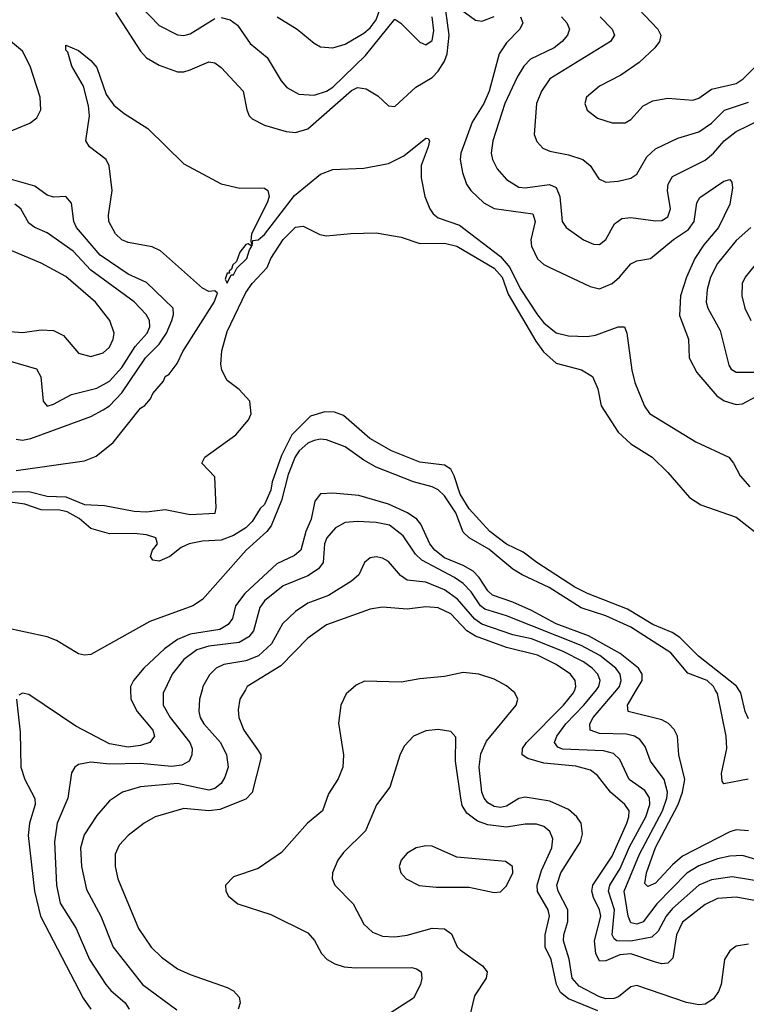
# Model space of a CAD drawing. Header units: inches. Extents: x 1308407 to 1441228, y 959628 to 1036311.
# Tile 587 of 656: x 1395741 to 1398083, y 998986 to 1002160. Entities that reach past the tile are written whole.
import ezdxf

# ---------------------------------------------------------------- set-up
doc = ezdxf.new("R2010")
doc.units = ezdxf.units.IN
doc.header["$MEASUREMENT"] = 0
doc.layers.add('B3090', color=7, linetype='Continuous')
doc.layers.add('B3999', color=7, linetype='Continuous')

msp = doc.modelspace()

# ---------------------------------------------------------------- linework, layer by layer
at = {"layer": 'B3090', "color": 5}
for points, elevation in [([(1396570.2, 1002170), (1396635.3, 1002130), (1396690, 1002084.7), (1396710, 1002073.2), (1396750, 1002069.3), (1396790, 1002081.7), (1396850, 1002117.3), (1396870, 1002134), (1396890, 1002160.1), (1396964.4, 1002370)], 2660), ([(1396050, 1002183.5), (1396130, 1002059.3), (1396150, 1002037.6), (1396190, 1002014), (1396250, 1001992.2), (1396270, 1001992.1), (1396290, 1001998.5), (1396350, 1002024.8), (1396370, 1002021.3), (1396390, 1002006), (1396461.4, 1001930), (1396472.7, 1001870), (1396480.7, 1001850), (1396490, 1001840.7), (1396530, 1001820.5), (1396600.1, 1001800.1), (1396630, 1001796.8), (1396670, 1001808), (1396810, 1001931.5), (1396830, 1001941.8), (1396857.4, 1001937.4), (1396894.7, 1001914.7), (1396930, 1001882.6), (1396950, 1001880.9), (1397017.7, 1001942.3), (1397070, 1001974.4), (1397090, 1001993.9), (1397110, 1002026.3), (1397118.7, 1002050), (1397125.3, 1002110), (1397114.5, 1002190)], 2620), ([(1396130, 1002203.9), (1396190, 1002141.4), (1396250, 1002112), (1396270, 1002109.5), (1396290, 1002114.8), (1396370, 1002163.6)], 2640), ([(1397150, 1002203.1), (1397210, 1002158.5), (1397230, 1002155.4), (1397269.6, 1002170.4)], 2620), ([(1397735.6, 1002195.6), (1397797.5, 1002130), (1397807.7, 1002110), (1397802.7, 1002090), (1397787.7, 1002070), (1397737.5, 1002022.5), (1397678.1, 1001981.9), (1397610, 1001946), (1397567.2, 1001910), (1397562.4, 1001890), (1397570, 1001868.8), (1397602.7, 1001842.7), (1397650, 1001827.2), (1397692, 1001828), (1397710, 1001838.5), (1397750, 1001882.5), (1397781.3, 1001898.7), (1397830, 1001907.8), (1397910, 1001900.5), (1397930, 1001907.1), (1397970, 1001935.9), (1398050, 1001955), (1398072.7, 1001970), (1398141.7, 1002038.3)], 2680), ([(1396390, 1002167.8), (1396419.5, 1002159.5), (1396442.7, 1002142.7), (1396484, 1002084), (1396538.9, 1002038.9), (1396583.3, 1001963.3), (1396601.5, 1001941.5), (1396640.4, 1001920.4), (1396690, 1001917.4), (1396730, 1001929.7), (1396750, 1001943.1), (1396855.4, 1002044.6), (1396950, 1002162.2), (1396969.4, 1002149.4), (1397030, 1002088.1), (1397050, 1002079.7), (1397070, 1002093.1), (1397075.6, 1002124.4), (1397070.2, 1002169.8)], 2640), ([(1397355, 1002170), (1397362, 1002150), (1397353.2, 1002130), (1397310, 1002085.2), (1397286.7, 1002050), (1397254.3, 1001930), (1397236.4, 1001890), (1397198.9, 1001830), (1397162.2, 1001730), (1397160.3, 1001710), (1397167.5, 1001667.5), (1397180.4, 1001630), (1397194.4, 1001610), (1397236.4, 1001570), (1397270, 1001551.5), (1397394.6, 1001534.6), (1397402.3, 1001510), (1397388.6, 1001450), (1397390.1, 1001430.1), (1397410, 1001389.4), (1397430, 1001371.5), (1397450, 1001361), (1397579.9, 1001299.9), (1397610, 1001292.6), (1397650.9, 1001310), (1397674.3, 1001330), (1397710, 1001373.5), (1397730, 1001382.6), (1397773.6, 1001390), (1397848.1, 1001451.9), (1397896.6, 1001483.4), (1397914.8, 1001510), (1397923.2, 1001570), (1397932.7, 1001587.3), (1398010, 1001639.4), (1398030, 1001644.6), (1398036.5, 1001636.5), (1398038.6, 1001618.6), (1398030, 1001565.4), (1397993.6, 1001490), (1397945.8, 1001434.2), (1397917.1, 1001390), (1397890.1, 1001330.1), (1397871.1, 1001270), (1397866.9, 1001206.9), (1397896.2, 1001130), (1397898.3, 1001070), (1397922.8, 1001022.8), (1397987.6, 1000947.6), (1398011.4, 1000931.4), (1398050, 1000919.6), (1398070, 1000922.1), (1398114.1, 1000945.9)], 2620), ([(1397486.7, 1002170), (1397504.1, 1002150), (1397512.8, 1002130), (1397506.6, 1002110), (1397489.4, 1002090), (1397463.2, 1002070), (1397387.5, 1002032.6), (1397365.2, 1002010), (1397344.6, 1001975.4), (1397304, 1001890), (1397265.8, 1001770), (1397260.4, 1001730), (1397264.5, 1001710), (1397279.9, 1001679.9), (1397310, 1001644.7), (1397350, 1001620.8), (1397370, 1001618.1), (1397448.5, 1001628.5), (1397470, 1001618.9), (1397481.3, 1001590), (1397489.5, 1001510), (1397502.2, 1001490), (1397557.6, 1001450), (1397590, 1001436.9), (1397610, 1001435.8), (1397630, 1001452), (1397657.8, 1001502.2), (1397681.2, 1001518.8), (1397710, 1001522.8), (1397790, 1001511.6), (1397810, 1001513.2), (1397830, 1001524.6), (1397838.6, 1001550), (1397828.5, 1001610), (1397830.4, 1001629.6), (1397845, 1001655), (1397950, 1001706.9), (1397977.1, 1001730), (1398011.7, 1001770), (1398050, 1001800.1), (1398130, 1001838.4)], 2640), ([(1397611.5, 1002170), (1397650.9, 1002130), (1397657.4, 1002110), (1397644.5, 1002090), (1397450, 1001969.8), (1397422.6, 1001930), (1397406.7, 1001890), (1397399.3, 1001790), (1397407.5, 1001767.5), (1397426.5, 1001746.5), (1397450, 1001736), (1397510, 1001725), (1397555.3, 1001710), (1397579.7, 1001690), (1397607.2, 1001647.2), (1397630, 1001636.3), (1397670, 1001639.2), (1397710.9, 1001649.1), (1397730, 1001662), (1397762.4, 1001717.6), (1397790, 1001743.6), (1397862.2, 1001777.8), (1397930, 1001799.1), (1397970, 1001826.6), (1398011.9, 1001868.1), (1398090, 1001894.1)], 2660), ([(1395690, 1001792.7), (1395773.4, 1001826.6), (1395795.8, 1001844.2), (1395808.8, 1001870), (1395807.2, 1001910), (1395774.9, 1002010), (1395750, 1002058.5), (1395711.1, 1002091.1)], 2620), ([(1395730, 1000706.3), (1395950, 1000737.9), (1395987.2, 1000752.8), (1396042.5, 1000797.5), (1396130, 1000907.6), (1396143.8, 1000916.2), (1396162.2, 1000937.8), (1396170, 1000955.4), (1396204.7, 1000995.3), (1396210, 1001010.2), (1396222.2, 1001017.8), (1396248.3, 1001051.7), (1396266.4, 1001090), (1396368.2, 1001250), (1396378.4, 1001278.4), (1396370, 1001286), (1396350, 1001283.4), (1396330, 1001294.9), (1396195.2, 1001415.2), (1396167.6, 1001427.6), (1396090, 1001442.1), (1396070, 1001450.7), (1396049.6, 1001470), (1396028.5, 1001510), (1396027, 1001530), (1396038.6, 1001610), (1396029.3, 1001689.3), (1396019.9, 1001710), (1395965.4, 1001750), (1395953.7, 1001770), (1395965.8, 1001850), (1395962.5, 1001882.5), (1395946.2, 1001946.2), (1395908.7, 1002010), (1395896, 1002056), (1395890, 1002062), (1395890, 1002078), (1395930, 1002060.7), (1395970, 1002028.4), (1395990, 1002006), (1396019.5, 1001919.5), (1396044.3, 1001884.3), (1396077.6, 1001857.6), (1396153.7, 1001810), (1396270, 1001695.6), (1396390, 1001631.4), (1396450, 1001616.9), (1396518.6, 1001618.6), (1396530, 1001617.5), (1396541, 1001610), (1396544.4, 1001590), (1396538.9, 1001570), (1396488.3, 1001470), (1396486, 1001446), (1396490, 1001432), (1396491.8, 1001448.2), (1396510, 1001450.8), (1396530, 1001467.8), (1396626.6, 1001593.4), (1396710, 1001662.4), (1396750, 1001677.4), (1396850, 1001681.7), (1396930, 1001696.3), (1396978.5, 1001721.5), (1397050, 1001778.6), (1397057.2, 1001777.2), (1397061.8, 1001770), (1397057.3, 1001750), (1397035.2, 1001690), (1397034.6, 1001650), (1397046.3, 1001590), (1397062.4, 1001550), (1397073.8, 1001533.8), (1397090, 1001521.4), (1397158, 1001498), (1397290, 1001396.5), (1397321, 1001361), (1397353.4, 1001293.4), (1397410, 1001208.7), (1397430, 1001182.5), (1397470, 1001150.6), (1397510, 1001140.6), (1397570, 1001138.4), (1397596.9, 1001143.1), (1397670, 1001170.1), (1397690.1, 1001170.1), (1397698, 1001150), (1397713.9, 1001030), (1397723.3, 1000990), (1397754.5, 1000914.5), (1397771.1, 1000891.1), (1397919.5, 1000799.5), (1398026, 1000750), (1398041.8, 1000730), (1398062.5, 1000690), (1398094.5, 1000654.5)], 2580), ([(1395730, 1000808.2), (1395750, 1000804.1), (1395777, 1000810), (1395970, 1000881), (1396010, 1000902.3), (1396030, 1000915.8), (1396070, 1000957.2), (1396146.3, 1001070), (1396190, 1001113.6), (1396213.8, 1001150), (1396231.6, 1001190), (1396236.4, 1001210), (1396235.2, 1001230), (1396150, 1001313.4), (1396090, 1001339.5), (1396000.7, 1001400.7), (1395923.9, 1001490), (1395915.6, 1001510), (1395908.3, 1001568.3), (1395890, 1001589.8), (1395850, 1001587.7), (1395830, 1001594.8), (1395790, 1001623.2), (1395675.9, 1001655.9)], 2620), ([(1395710, 1001059.5), (1395794.7, 1001034.7), (1395809.2, 1001009.2), (1395816.9, 1000930), (1395830, 1000914.3), (1395850, 1000920.5), (1395908.1, 1000951.9), (1395990, 1000972.6), (1396030, 1000994.6), (1396070, 1001038.5), (1396113.4, 1001106.6), (1396151.7, 1001150), (1396159.9, 1001170), (1396159.3, 1001190), (1396148.5, 1001210), (1396110, 1001250.9), (1395970, 1001352.6), (1395913.7, 1001413.7), (1395830, 1001473.1), (1395789.9, 1001489.9), (1395770, 1001504.2), (1395744.3, 1001550), (1395725.2, 1001565.2)], 2640), ([(1395670, 1000637.3), (1395770, 1000639.3), (1395830, 1000623.9), (1395890, 1000622.1), (1395950, 1000597.3), (1396014.4, 1000594.4), (1396110, 1000575.3), (1396150, 1000574), (1396210, 1000581.1), (1396290, 1000564.9), (1396370.7, 1000569.3), (1396374.2, 1000585.9), (1396370, 1000686), (1396328, 1000730), (1396338, 1000750), (1396437.8, 1000822.2), (1396478.4, 1000870), (1396487, 1000890), (1396482.7, 1000930), (1396448, 1000968), (1396410, 1000997.2), (1396392.7, 1001030), (1396389.6, 1001050), (1396392.5, 1001092.5), (1396410, 1001154.8), (1396470, 1001280.3), (1396490, 1001310.2), (1396538.4, 1001361.6), (1396550, 1001390.2), (1396590, 1001452), (1396630, 1001491.6), (1396654.9, 1001494.9), (1396707.7, 1001467.7), (1396730, 1001463.1), (1396808.6, 1001471.4), (1396890, 1001473.4), (1396970, 1001459.5), (1397030, 1001438.9), (1397110, 1001440.2), (1397149.8, 1001430.2), (1397270, 1001359.5), (1397295.4, 1001330), (1397314.8, 1001274.8), (1397404, 1001124), (1397429.3, 1001089.3), (1397470, 1001052.7), (1397551, 1001031), (1397587.2, 1001010), (1397604.5, 1000970), (1397615.4, 1000915.4), (1397670, 1000830.2), (1397710, 1000793), (1397779.5, 1000750), (1397830, 1000700.5), (1397899.4, 1000619.4), (1397935.9, 1000595.9), (1398050, 1000556.5), (1398143.7, 1000483.7)], 2560), ([(1398097.5, 1001490), (1398050, 1001447.9), (1397990, 1001373.7), (1397967.8, 1001330), (1397956.8, 1001290), (1397953.3, 1001250), (1397958.8, 1001230), (1397998.4, 1001158.4), (1398026, 1001046), (1398033.7, 1001033.7), (1398050, 1001023.4), (1398150, 1001024.2)], 2640), ([(1395710, 1001155.1), (1395750, 1001152.1), (1395810, 1001159.8), (1395850, 1001158.3), (1395882.2, 1001142.2), (1395930, 1001084.9), (1395970, 1001074.3), (1396010, 1001086.2), (1396030, 1001104.7), (1396042.2, 1001130), (1396045, 1001150), (1396031.3, 1001190), (1395984.9, 1001250), (1395890, 1001332.7), (1395810, 1001375.3), (1395715.4, 1001415.4)], 2660), ([(1398143, 1001410), (1398079.2, 1001330), (1398069.5, 1001310), (1398068.3, 1001270), (1398078.4, 1001230), (1398097.2, 1001190)], 2660), ([(1398058.6, 1000000), (1398051.4, 1000011.4), (1397928.1, 1000108.1), (1397868.3, 1000168.3), (1397844, 1000184), (1397781.4, 1000210), (1397699.4, 1000259.4), (1397570.6, 1000310), (1397530, 1000330.3), (1397407.4, 1000410), (1397363.6, 1000443.6), (1397310, 1000469.6), (1397256.5, 1000510), (1397190, 1000583.6), (1397161, 1000630), (1397141.6, 1000690), (1397130, 1000711.5), (1397110, 1000723.8), (1397030, 1000733.2), (1396939.6, 1000770), (1396869.7, 1000810), (1396784.4, 1000884.4), (1396755, 1000895.1), (1396723.9, 1000896.1), (1396677.9, 1000882.1), (1396618, 1000822), (1396584.9, 1000755.1), (1396554.8, 1000670), (1396550, 1000642.9), (1396530, 1000597.7), (1396516.1, 1000583.9), (1396490, 1000542.2), (1396470, 1000521.9), (1396430, 1000497.4), (1396390, 1000481.7), (1396330, 1000479.2), (1396286.8, 1000470), (1396261.7, 1000458.3), (1396224.7, 1000430), (1396190, 1000414), (1396170, 1000418), (1396162, 1000430), (1396169, 1000450), (1396185.2, 1000470), (1396179.5, 1000490), (1396150, 1000499.2), (1396110, 1000504.2), (1396030, 1000503), (1395970, 1000519.7), (1395932.3, 1000552.3), (1395893.7, 1000573.7), (1395870, 1000578.9), (1395810, 1000579.8), (1395758, 1000598), (1395710, 1000604.8)], 2560), ([(1397982.6, 1000000), (1397976.6, 1000010), (1397956.4, 1000030), (1397893.7, 1000053.7), (1397839.3, 1000119.3), (1397710, 1000202), (1397630, 1000237.7), (1397550, 1000263.8), (1397447.1, 1000330), (1397360.2, 1000370), (1397330, 1000389), (1397253.4, 1000453.4), (1397189.9, 1000490), (1397170, 1000507.8), (1397147, 1000570), (1397110, 1000625), (1397090, 1000644.7), (1397070, 1000654.4), (1397010, 1000669.9), (1396890, 1000718), (1396850, 1000740.4), (1396790, 1000783.2), (1396730, 1000805.5), (1396710, 1000807.8), (1396690, 1000803.9), (1396670, 1000794.6), (1396641.4, 1000770), (1396628.9, 1000751.1), (1396605.8, 1000694.2), (1396585.2, 1000610), (1396551.4, 1000528.6), (1396537.5, 1000510), (1396471.1, 1000450), (1396330, 1000290.4), (1396298.4, 1000270), (1396159.9, 1000220.1), (1395970, 1000113.6), (1395950, 1000110.9), (1395930, 1000116.1), (1395859.2, 1000159.2), (1395830, 1000170.3), (1395690, 1000200.4)], 2580), ([(1397729.2, 1000000), (1397746.8, 1000030), (1397747.3, 1000050), (1397735.6, 1000070), (1397676.6, 1000116.6), (1397573.9, 1000173.9), (1397470, 1000212.2), (1397390, 1000255.5), (1397330, 1000282.4), (1397264.7, 1000304.7), (1397250, 1000319), (1397222.2, 1000362.2), (1397201.9, 1000381.9), (1397170, 1000400.5), (1397110, 1000424.7), (1397078.6, 1000450), (1397062.7, 1000470), (1397034.2, 1000534.2), (1397020.6, 1000550), (1396990.9, 1000570), (1396930, 1000597.8), (1396833.9, 1000626.1), (1396750, 1000634), (1396710, 1000631.2), (1396691.6, 1000608.4), (1396680.7, 1000550), (1396663.2, 1000510), (1396646.6, 1000450), (1396626.9, 1000433.1), (1396570, 1000405.6), (1396466.9, 1000310), (1396436.5, 1000270), (1396426.5, 1000230), (1396413.3, 1000210), (1396385.7, 1000194.3), (1396290, 1000179), (1396250, 1000161.5), (1396207.9, 1000132.1), (1396141.5, 1000070), (1396107.2, 1000030), (1396098.3, 1000010), (1396098.5, 1000000)], 2620), ([(1397665.3, 1000000), (1397673.8, 1000010), (1397679.8, 1000030), (1397675.7, 1000050), (1397662.5, 1000070), (1397611.1, 1000110), (1397550, 1000142.7), (1397310, 1000237.7), (1397239.5, 1000259.5), (1397226.1, 1000270), (1397195.5, 1000315.5), (1397170, 1000342.3), (1397142, 1000362), (1397037.2, 1000417.2), (1397016.8, 1000436.8), (1396976.6, 1000496.6), (1396932.5, 1000530), (1396890, 1000539.5), (1396830, 1000542.6), (1396790, 1000539.2), (1396758.6, 1000521.4), (1396730.6, 1000490), (1396723.6, 1000470), (1396719.3, 1000410), (1396703.7, 1000390), (1396670, 1000367.5), (1396590, 1000334.5), (1396530, 1000287.1), (1396514.8, 1000265.2), (1396494.2, 1000190), (1396479.8, 1000170), (1396448, 1000152), (1396350, 1000140.2), (1396311.8, 1000128.2), (1396270, 1000097.9), (1396232.3, 1000050), (1396208.4, 1000000)], 2640), ([(1397599.5, 1000000), (1397607.5, 1000010), (1397612.1, 1000030), (1397604.3, 1000050), (1397586.4, 1000070), (1397558.1, 1000090), (1397490, 1000124), (1397390, 1000163.6), (1397330, 1000177.2), (1397230, 1000211.7), (1397207.5, 1000227.5), (1397152, 1000292), (1397110, 1000322.2), (1397050, 1000346.7), (1396990, 1000353.2), (1396968.2, 1000368.2), (1396930, 1000413.4), (1396910, 1000424.1), (1396890, 1000428.2), (1396870, 1000424.8), (1396852.6, 1000410), (1396834.3, 1000370), (1396810.2, 1000350), (1396736.5, 1000303.5), (1396670, 1000279.4), (1396630, 1000252.7), (1396587.7, 1000212.3), (1396552.3, 1000147.7), (1396510.9, 1000109.1), (1396470, 1000093.5), (1396398.4, 1000081.6), (1396374, 1000070), (1396352.2, 1000047.8), (1396331.4, 1000010), (1396328.7, 1000000)], 2660), ([(1397529.8, 1000000), (1397533.5, 1000010), (1397531.3, 1000030), (1397516.1, 1000050), (1397470, 1000081), (1397410, 1000110.9), (1397310, 1000135.9), (1397210, 1000172.4), (1397182.4, 1000190), (1397130, 1000245.1), (1397090, 1000263.6), (1397050, 1000267.7), (1396990, 1000259.9), (1396910, 1000266.5), (1396870, 1000259.9), (1396730, 1000208.8), (1396670, 1000165.9), (1396582.9, 1000077.1), (1396474.2, 1000010), (1396468.2, 1000000)], 2680), ([(1397324.9, 1000000), (1397310, 1000012.3), (1397270, 1000034.2), (1397220.7, 1000050), (1397170, 1000055.2), (1397110, 1000042.1), (1397030, 1000035.5), (1396970, 1000024.3), (1396852.5, 1000027.5), (1396825, 1000015), (1396807.9, 1000000)], 2720)]:
    msp.add_lwpolyline(points, dxfattribs=dict(at, elevation=elevation))
at = {"layer": 'B3090', "color": 5, "elevation": 2580}
msp.add_lwpolyline([(1396477.7, 1001437.7), (1396470, 1001435.9), (1396450, 1001411.1), (1396439.4, 1001380.6), (1396427.8, 1001370), (1396423.9, 1001356.1), (1396416.5, 1001350), (1396417.2, 1001342.8), (1396410, 1001342.6), (1396403.2, 1001323.2), (1396410, 1001310.4), (1396422.5, 1001337.5), (1396430, 1001337.3), (1396440.4, 1001359.6), (1396473.1, 1001390), (1396481.5, 1001418.5), (1396489.6, 1001430)], close=True, dxfattribs=at)
at = {"layer": 'B3999', "color": 5}
for points, elevation in [([(1396098.5, 1000000), (1396098.9, 999970), (1396119.1, 999930), (1396170.1, 999870), (1396175.4, 999850), (1396160.7, 999830), (1396130, 999819.9), (1396090, 999815.1), (1396030, 999825.6), (1395922.2, 999882.2), (1395770, 999984.7), (1395750, 999989.4), (1395738, 999982)], 2620), ([(1396208.4, 1000000), (1396203.6, 999990), (1396203.6, 999950), (1396226, 999910), (1396289, 999830), (1396297.2, 999810), (1396295.9, 999790), (1396287.6, 999770), (1396263.6, 999756.4), (1396230, 999752.7), (1396130, 999762.2), (1396030, 999759.7), (1395970, 999765.9), (1395930, 999758.7), (1395918.9, 999750), (1395908, 999732), (1395896.4, 999650), (1395862, 999570), (1395852.7, 999510), (1395859.9, 999370), (1395871.5, 999311.5), (1395923.1, 999230), (1395966.4, 999130), (1396018.2, 999050), (1396034.5, 999030), (1396081, 998990), (1396093.5, 998970)], 2640), ([(1396328.7, 1000000), (1396320.7, 999970), (1396318.4, 999930), (1396322.9, 999910), (1396334.2, 999890), (1396388.3, 999830), (1396407.4, 999790), (1396412.7, 999750), (1396402.2, 999717.8), (1396390, 999697.5), (1396370, 999681.9), (1396350, 999676.3), (1396250, 999697.5), (1396130, 999686.7), (1396071.8, 999670), (1396030, 999642), (1395990, 999594.6), (1395948.3, 999531.7), (1395936.9, 999490), (1395939.6, 999430), (1395955.7, 999355.7), (1396002.6, 999270), (1396042, 999170), (1396137, 999050), (1396247.8, 998967.8)], 2660), ([(1396468.2, 1000000), (1396450.1, 999970), (1396444.5, 999935.5), (1396447.2, 999910), (1396463.5, 999870), (1396507.7, 999807.7), (1396517.8, 999790), (1396518.6, 999778.6), (1396490, 999669.1), (1396470, 999647), (1396385.8, 999614.2), (1396350, 999609.6), (1396270, 999617), (1396178, 999590), (1396142, 999570), (1396090, 999529.8), (1396061.6, 999498.4), (1396048.8, 999470), (1396048.4, 999430), (1396057, 999390), (1396123.3, 999230), (1396164.4, 999170), (1396198.1, 999138.1), (1396250, 999100.1), (1396290, 999081.4), (1396410, 999040.2), (1396430, 999029.2), (1396448.6, 999008.6), (1396451.6, 998990), (1396444.8, 998970)], 2680), ([(1396807.9, 1000000), (1396793, 999987), (1396775.6, 999950), (1396768.3, 999891.7), (1396784.6, 999790), (1396782.3, 999750), (1396767.5, 999712.5), (1396736, 999664), (1396717.1, 999610), (1396668.6, 999570), (1396585.1, 999474.9), (1396510, 999423.7), (1396430, 999396.8), (1396404.6, 999370), (1396405.7, 999350), (1396414.4, 999334.4), (1396444.4, 999310), (1396550, 999275.2), (1396670, 999216.2), (1396691.3, 999191.3), (1396713.2, 999150), (1396732.3, 999130), (1396756.1, 999116.1), (1396786.8, 999106.8), (1396823.5, 999103.5), (1397004.2, 999104.2), (1397020.2, 999100.2), (1397034.9, 999090), (1397037.1, 999070), (1397032.3, 999050), (1397010, 999005), (1396890, 998928.4)], 2720), ([(1398090, 999179.1), (1398050, 999172.9), (1398030, 999158), (1398012.4, 999130), (1398001.8, 999050), (1397993.3, 999026.7), (1397977, 999003), (1397950, 998985.7), (1397930, 998983.6), (1397890, 998991.3), (1397730, 999046.8), (1397710, 999041.5), (1397671.1, 999010), (1397656, 999004), (1397630, 999003), (1397610, 999010.2), (1397544.3, 999044.3), (1397521.5, 999070), (1397511.4, 999131.4), (1397493.1, 999190), (1397494.2, 999210), (1397507.3, 999252.7), (1397507, 999290), (1397476.1, 999350), (1397472, 999370), (1397485.2, 999410), (1397548.3, 999510), (1397555.1, 999535.1), (1397550.8, 999570), (1397536.6, 999590), (1397510, 999613.5), (1397450, 999641), (1397370, 999653.1), (1397350, 999649), (1397310, 999624.5), (1397290, 999619.8), (1397270, 999623), (1397250, 999634.8), (1397237.8, 999650), (1397230.2, 999670), (1397222.2, 999750), (1397226.7, 999793.3), (1397245.9, 999834.1), (1397340.9, 999950), (1397346, 999970), (1397337, 999990), (1397324.9, 1000000)], 2720), ([(1398150, 999312.4), (1398050, 999331.5), (1397990, 999326.4), (1397950, 999308), (1397876.7, 999250), (1397858, 999210), (1397845.7, 999134.3), (1397830, 999117.9), (1397810, 999116.5), (1397790, 999121.2), (1397710, 999148.6), (1397674.6, 999145.4), (1397630, 999125.5), (1397610, 999125.2), (1397597.7, 999150), (1397593.4, 999190), (1397613.5, 999270), (1397609.7, 999290), (1397589.7, 999330), (1397585.3, 999350), (1397587.7, 999370), (1397650, 999463.8), (1397697.3, 999570), (1397704.6, 999590), (1397704.8, 999610), (1397691, 999630), (1397645.5, 999670), (1397603.3, 999723.3), (1397580.5, 999740.5), (1397533.6, 999753.6), (1397430, 999762.9), (1397378.2, 999778.2), (1397360.5, 999790), (1397361.7, 999810), (1397374.8, 999830), (1397493.8, 999950), (1397526.2, 999990), (1397529.8, 1000000)], 2680), ([(1398130, 999381.6), (1398036.7, 999396.7), (1397970, 999387), (1397930, 999369.5), (1397845.2, 999294.8), (1397824.5, 999270), (1397798.7, 999221.3), (1397778.2, 999201.8), (1397710.8, 999189.2), (1397665.8, 999190), (1397656.7, 999196.7), (1397650.3, 999210), (1397658.2, 999290), (1397638.3, 999350), (1397642.5, 999370), (1397676, 999424), (1397706.7, 999493.3), (1397758.7, 999590), (1397772.3, 999630), (1397771.2, 999651.2), (1397755.2, 999675.2), (1397705, 999710), (1397675.5, 999775.5), (1397654.7, 999794.7), (1397622.8, 999802.7), (1397490, 999807.9), (1397474.8, 999814.8), (1397464.1, 999830), (1397471.8, 999850), (1397501.2, 999890), (1397559.3, 999950), (1397599.5, 1000000)], 2660), ([(1398170, 999434.9), (1398070, 999465.6), (1398030, 999463), (1397990, 999454.3), (1397930, 999431.8), (1397891.4, 999408.6), (1397794.4, 999310), (1397750, 999251.2), (1397730, 999244), (1397710, 999248.1), (1397701.8, 999270), (1397689.2, 999350.8), (1397738.9, 999470), (1397812.7, 999610), (1397826.5, 999650), (1397828.5, 999670), (1397818.2, 999710), (1397774, 999770), (1397757.1, 999817.1), (1397739.5, 999839.5), (1397722.8, 999850), (1397696.8, 999856.8), (1397610, 999859.1), (1397579.1, 999870), (1397578.5, 999890), (1397588.9, 999910), (1397665.3, 1000000)], 2640), ([(1398090, 999544.6), (1398050, 999548.7), (1398030, 999542.3), (1397877.2, 999462.8), (1397844.5, 999435.5), (1397790, 999376.4), (1397765.3, 999365.3), (1397755.4, 999375.4), (1397761.2, 999410), (1397790, 999491), (1397863, 999630), (1397877.4, 999670), (1397884.6, 999710), (1397865.1, 999790), (1397860.7, 999850), (1397850, 999871.4), (1397831.6, 999891.6), (1397810, 999903.4), (1397701.4, 999930), (1397699.9, 999950), (1397729.2, 1000000)], 2620), ([(1398088.5, 999711.5), (1398010, 999696.4), (1398004.6, 999704.6), (1398002.2, 999730), (1398019.9, 999810), (1398017.3, 999850), (1397990, 999987.7), (1397982.6, 1000000)], 2580), ([(1398090, 999906.2), (1398079.5, 999930), (1398064.9, 999990), (1398058.6, 1000000)], 2560), ([(1395730.6, 999970), (1395742.8, 999862.8), (1395745.1, 999750), (1395757, 999710), (1395789.6, 999649.6), (1395791.1, 999630), (1395772.7, 999570), (1395767.9, 999530), (1395789, 999350), (1395808.3, 999270), (1395945.9, 999005.9), (1395970.1, 998970)], 2620), ([(1397604.5, 998964.5), (1397510, 999003.5), (1397484, 999024), (1397470.6, 999050), (1397453.8, 999130), (1397434.2, 999170), (1397434.1, 999210), (1397448.7, 999270), (1397444.2, 999290), (1397409.4, 999349.4), (1397408.3, 999370), (1397422.9, 999417.1), (1397456.3, 999490), (1397459.2, 999519.2), (1397450, 999543.1), (1397430, 999559), (1397406.5, 999566.5), (1397370, 999566.1), (1397310, 999556.9), (1397250, 999564.2), (1397216.5, 999576.5), (1397181.9, 999601.9), (1397166.9, 999626.9), (1397162.3, 999650), (1397145.7, 999770), (1397146.9, 999846.9), (1397130, 999865.6), (1397090, 999872.2), (1397050, 999866.9), (1397010.2, 999849.8), (1396981, 999819), (1396967.4, 999792.6), (1396934, 999686), (1396891, 999629), (1396854.9, 999545.1), (1396784.4, 999475.6), (1396766, 999450), (1396749.1, 999410), (1396747.8, 999390), (1396756.9, 999370), (1396815.9, 999310), (1396850, 999243.7), (1396878, 999218), (1396910, 999205.4), (1396950, 999203), (1396990, 999208.9), (1397070, 999231.2), (1397110, 999229.3), (1397132.8, 999212.8), (1397151.3, 999171.3), (1397160.8, 999160.8), (1397232.4, 999110), (1397247, 999090), (1397244.6, 999070), (1397207.2, 999012.8), (1397191.2, 998950)], 2740)]:
    msp.add_lwpolyline(points, dxfattribs=dict(at, elevation=elevation))
at = {"layer": 'B3999', "color": 5, "elevation": 2760}
msp.add_lwpolyline([(1397050, 999496.8), (1397019.1, 999490), (1396990, 999473.1), (1396970.3, 999450), (1396964, 999430), (1396968.9, 999410), (1396987, 999390), (1397028.4, 999368.4), (1397083.4, 999363.4), (1397190, 999363.9), (1397270, 999345.7), (1397290, 999348.4), (1397310, 999368.2), (1397329.7, 999410), (1397329.6, 999430), (1397306.3, 999446.3), (1397150, 999459.8), (1397070, 999495.6)], close=True, dxfattribs=at)

doc.saveas('drawing.dxf')
